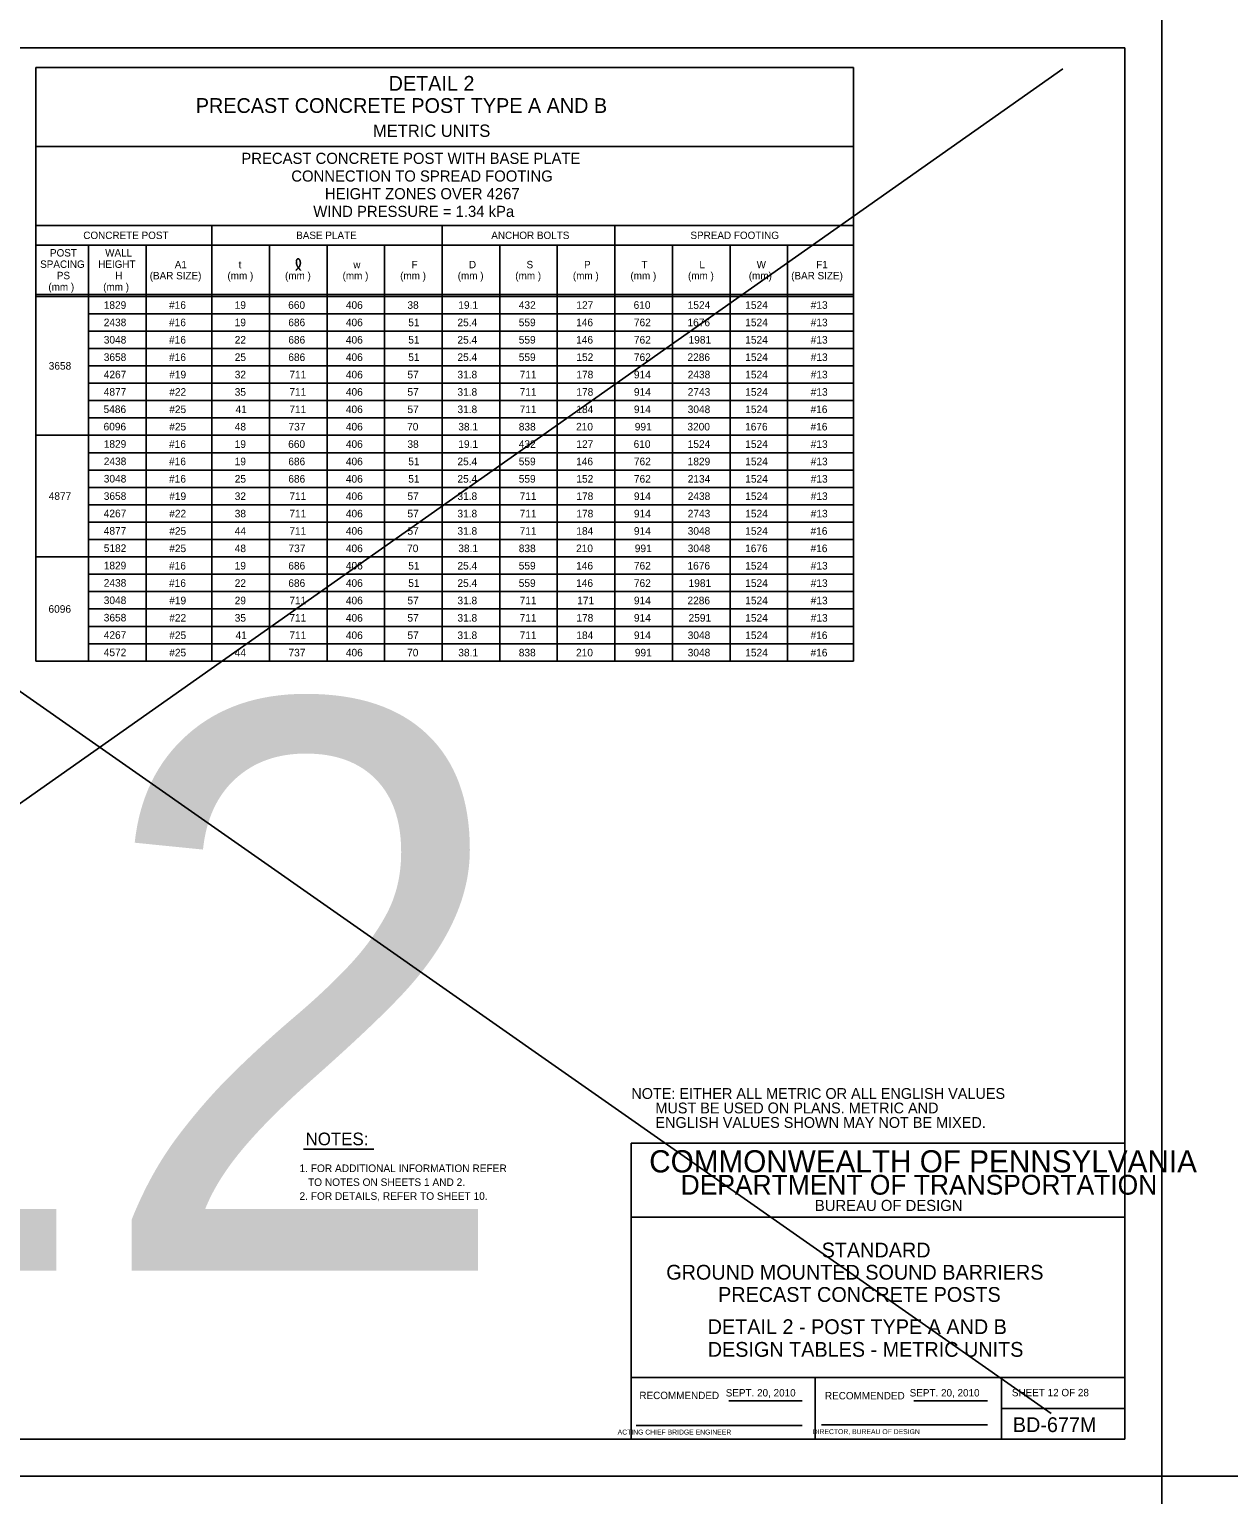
# Model space of a CAD drawing. Extents: x 3351 to 8430, y -3586 to 1457.
# Drawn here: x 5825 to 6311, y -1218 to -624 of the extents above; entities that cross this region are included whole.
import ezdxf

# ---------------------------------------------------------------- set-up
doc = ezdxf.new("R2010")
doc.units = 0
for name, color, linetype in [('1', 7, 'Continuous'), ('2', 7, 'Continuous'), ('PLT-BNDY', 7, 'Continuous')]:
    doc.layers.add(name, color=color, linetype=linetype)

msp = doc.modelspace()

# ---------------------------------------------------------------- linework, layer by layer
at = {"layer": '1'}
for p, q in [((6244.18, -639.77), (5471.21, -1184.55)), ((5828.01, -639.31), (5828.01, -879.9)), ((6159.34, -639.31), (5828.01, -639.31)), ((6159.34, -639.31), (6159.34, -879.9)), ((5466.41, -643.63), (6239.57, -1184.96)), ((6159.34, -671.31), (5828.01, -671.31)), ((5828.01, -703.31), (6159.34, -703.31)), ((5828.01, -703.31), (5896.01, -703.31)), ((5828.01, -703.31), (5896.01, -703.31)), ((5828.01, -703.31), (5896.01, -703.31)), ((5899.34, -703.31), (5899.34, -879.9)), ((5992.68, -703.31), (5992.68, -879.9)), ((6062.68, -703.31), (6062.68, -879.9)), ((5828.01, -711.31), (6159.34, -711.31)), ((5849.34, -879.9), (5849.34, -711.31)), ((5872.68, -711.31), (5872.68, -879.9)), ((5922.68, -711.31), (5922.68, -879.9)), ((5946.01, -711.31), (5946.01, -879.9)), ((5969.34, -711.31), (5969.34, -879.9)), ((6016.01, -711.31), (6016.01, -879.9)), ((6039.34, -711.31), (6039.34, -879.9)), ((6086.01, -711.31), (6086.01, -879.9)), ((6109.34, -711.31), (6109.34, -879.9)), ((6132.68, -711.31), (6132.68, -879.9)), ((5828.01, -731.31), (6159.34, -731.31)), ((5828.01, -732.06), (6159.34, -732.06)), ((5886, -735.58), (5886, -735.58)), ((5911.01, -735.58), (5911.01, -735.58)), ((5934.34, -735.58), (5934.34, -735.58)), ((5957.67, -735.58), (5957.67, -735.58)), ((5981.01, -735.58), (5981.01, -735.58)), ((6004.34, -735.58), (6004.34, -735.58)), ((6027.67, -735.58), (6027.67, -735.58)), ((6051.01, -735.58), (6051.01, -735.58)), ((6074.34, -735.58), (6074.34, -735.58)), ((6097.67, -735.58), (6097.67, -735.58)), ((6121.01, -735.58), (6121.01, -735.58)), ((6146, -735.58), (6146, -735.58)), ((5849.34, -739.1), (6159.34, -739.1)), ((5849.34, -746.14), (6159.34, -746.14)), ((5849.34, -753.18), (6159.34, -753.18)), ((5849.34, -760.22), (6159.34, -760.22)), ((5849.34, -767.26), (6159.34, -767.26)), ((5849.34, -774.3), (6159.34, -774.3)), ((5849.34, -781.34), (6159.34, -781.34)), ((5828.01, -788.38), (6159.34, -788.38)), ((5849.34, -795.42), (6159.34, -795.42)), ((5849.34, -802.46), (6159.34, -802.46)), ((5849.34, -809.5), (6159.34, -809.5)), ((5849.34, -816.54), (6159.34, -816.54)), ((5849.34, -823.58), (6159.34, -823.58)), ((5849.34, -830.62), (6159.34, -830.62)), ((5828.01, -837.66), (6159.34, -837.66)), ((5849.34, -844.7), (6159.34, -844.7)), ((5849.34, -851.74), (6159.34, -851.74)), ((5849.34, -858.78), (6159.34, -858.78)), ((5849.34, -865.82), (6159.34, -865.82)), ((5849.34, -872.86), (6159.34, -872.86)), ((5828.01, -879.9), (6159.34, -879.9)), ((5936.47, -1077.77), (5965.04, -1077.77))]:
    msp.add_line(p, q, dxfattribs=at)
msp.add_spline([(5933.4, -721.48), (5933.6, -721.31), (5933.73, -721.18), (5933.93, -720.98), (5934.09, -720.82), (5934.37, -720.61), (5934.56, -720.35), (5934.74, -720.16), (5934.86, -719.93), (5934.97, -719.68), (5935.05, -719.44), (5935.13, -719.21), (5935.16, -719.02), (5935.19, -718.77), (5935.2, -718.55), (5935.19, -718.3), (5935.14, -718.05), (5935.1, -717.81), (5935.04, -717.58), (5934.95, -717.35), (5934.88, -717.22), (5934.78, -717.12), (5934.68, -717.02), (5934.59, -716.94), (5934.48, -716.88), (5934.39, -716.85), (5934.22, -716.85), (5934.13, -716.88), (5933.98, -716.93), (5933.88, -717.01), (5933.82, -717.1), (5933.76, -717.22), (5933.69, -717.33), (5933.65, -717.47), (5933.62, -717.58), (5933.58, -717.82), (5933.56, -717.99), (5933.58, -718.18), (5933.58, -718.38), (5933.62, -718.66), (5933.64, -718.89), (5933.68, -719.06), (5933.75, -719.28), (5933.85, -719.5), (5933.94, -719.7), (5934.04, -719.9), (5934.16, -720.12), (5934.36, -720.3), (5934.48, -720.51), (5934.61, -720.67), (5934.72, -720.85), (5934.86, -721.02), (5935, -721.19), (5935.1, -721.3), (5935.22, -721.43), (5935.32, -721.6)], degree=3, dxfattribs=at)
at = {"layer": '2'}
for p, q in [((5483.34, -631.31), (6269.34, -631.31)), ((6269.34, -631.31), (6269.34, -1195.31)), ((6269.34, -1075.31), (6069.34, -1075.31)), ((6069.34, -1075.31), (6069.34, -1195.31)), ((6269.34, -1195.31), (6269.34, -1075.31)), ((6269.34, -1105.31), (6069.34, -1105.31)), ((6269.34, -1170.31), (6069.34, -1170.31)), ((6143.84, -1195.31), (6143.84, -1170.31)), ((6219.34, -1170.31), (6219.34, -1195.31)), ((6108.81, -1179.81), (6138.57, -1179.81)), ((6183.81, -1179.81), (6213.71, -1179.81)), ((6219.34, -1182.81), (6269.34, -1182.81)), ((6071.34, -1189.81), (6138.57, -1189.81)), ((6146.47, -1189.43), (6213.71, -1189.43)), ((6269.34, -1195.31), (5483.34, -1195.31)), ((6069.34, -1195.31), (6269.34, -1195.31))]:
    msp.add_line(p, q, dxfattribs=at)
at = {"layer": 'PLT-BNDY'}
for points in [[(5443.34, -616.31), (6284.34, -616.31), (6284.34, -1210.31), (5443.34, -1210.31)], [(6284.34, -616.31), (7125.34, -616.31), (7125.34, -1210.31), (6284.34, -1210.31)], [(5443.34, -1210.31), (6284.34, -1210.31), (6284.34, -1804.31), (5443.34, -1804.31)]]:
    msp.add_lwpolyline(points, close=True, dxfattribs=at)

# ---------------------------------------------------------------- texts
at = {"layer": '1'}
for s, height, p in [('DETAIL 2', 6, (5970.97, -648.71)), ('PRECAST CONCRETE POST TYPE A AND B', 6, (5892.81, -657.71)), ('METRIC UNITS', 5, (5964.64, -667.41)), ('PRECAST CONCRETE POST WITH BASE PLATE', 4.5, (5911.29, -678.36)), ('CONNECTION TO SPREAD FOOTING', 4.5, (5931.53, -685.53)), ('HEIGHT ZONES OVER 4267', 4.5, (5945.15, -692.69)), ('WIND PRESSURE = 1.34 kPa', 4.5, (5940.44, -699.86)), ('CONCRETE POST', 3, (5847.22, -708.81)), ('BASE PLATE', 3, (5933.51, -708.81)), ('ANCHOR BOLTS', 3, (6012.58, -708.81)), ('SPREAD FOOTING', 3, (6093.3, -708.81)), ('SPACING', 3, (5829.74, -720.51)), ('POST', 3, (5833.73, -715.91)), ('HEIGHT', 3, (5853.26, -720.51)), ('WALL', 3, (5856.09, -715.91)), ('A1', 3, (5884.3, -720.67)), ('t', 3, (5910.17, -720.67)), ('w', 3, (5956.66, -720.67)), ('F', 3, (5980.26, -720.67)), ('D', 3, (6003.54, -720.67)), ('S', 3, (6026.88, -720.67)), ('P', 3, (6050.2, -720.67)), ('T', 3, (6073.49, -720.67)), ('L', 3, (6096.94, -720.67)), ('W', 3, (6120.14, -720.67)), ('F1', 3, (6144.3, -720.67)), ('PS', 3, (5836.5, -725.11)), ('H', 3, (5860.14, -725.11)), ('(BAR SIZE)', 3, (5874.14, -725.17)), ('(mm )', 3, (5905.65, -725.17)), ('(mm )', 3, (5928.98, -725.17)), ('(mm )', 3, (5952.31, -725.17)), ('(mm )', 3, (5975.65, -725.17)), ('(mm )', 3, (5998.98, -725.17)), ('(mm )', 3, (6022.31, -725.17)), ('(mm )', 3, (6045.65, -725.17)), ('(mm )', 3, (6068.98, -725.17)), ('(mm )', 3, (6092.31, -725.17)), ('(mm)', 3, (6116.95, -725.17)), ('(BAR SIZE)', 3, (6134.14, -725.17)), ('(mm )', 3, (5833.06, -729.71)), ('(mm )', 3, (5855.29, -729.71)), ('1829', 3.07, (5855.51, -737.11)), ('#16', 3.07, (5881.98, -737.11)), ('19', 3.07, (5908.59, -737.11)), ('660', 3.07, (5930.27, -737.11)), ('406', 3.07, (5953.65, -737.11)), ('38', 3.07, (5978.6, -737.11)), ('19.1', 3.07, (5999.22, -737.11)), ('432', 3.07, (6023.73, -737.11)), ('127', 3.07, (6047.07, -737.11)), ('610', 3.07, (6070.27, -737.11)), ('1524', 3.07, (6092.2, -737.11)), ('1524', 3.07, (6115.53, -737.11)), ('#13', 3.07, (6142.06, -737.11)), ('2438', 3.07, (5855.52, -744.15)), ('#16', 3.07, (5881.98, -744.16)), ('19', 3.07, (5908.59, -744.16)), ('686', 3.07, (5930.32, -744.16)), ('406', 3.07, (5953.65, -744.16)), ('51', 3.07, (5978.95, -744.16)), ('25.4', 3.07, (5998.87, -744.16)), ('559', 3.07, (6023.72, -744.16)), ('146', 3.07, (6046.98, -744.16)), ('762', 3.07, (6070.4, -744.16)), ('1676', 3.07, (6092.11, -744.16)), ('1524', 3.07, (6115.53, -744.16)), ('#13', 3.07, (6142.06, -744.16)), ('3048', 3.07, (5855.52, -751.19)), ('#16', 3.07, (5881.98, -751.2)), ('22', 3.07, (5908.6, -751.2)), ('686', 3.07, (5930.32, -751.2)), ('406', 3.07, (5953.65, -751.2)), ('51', 3.07, (5978.95, -751.2)), ('25.4', 3.07, (5998.87, -751.2)), ('559', 3.07, (6023.72, -751.2)), ('146', 3.07, (6046.98, -751.2)), ('762', 3.07, (6070.4, -751.2)), ('1981', 3.07, (6092.55, -751.2)), ('1524', 3.07, (6115.53, -751.2)), ('#13', 3.07, (6142.06, -751.2)), ('3658', 3.07, (5833.2, -761.75)), ('3658', 3.07, (5855.52, -758.23)), ('#16', 3.07, (5881.98, -758.25)), ('25', 3.07, (5908.6, -758.25)), ('686', 3.07, (5930.32, -758.25)), ('406', 3.07, (5953.65, -758.25)), ('51', 3.07, (5978.95, -758.25)), ('25.4', 3.07, (5998.87, -758.25)), ('559', 3.07, (6023.72, -758.25)), ('152', 3.07, (6047.07, -758.25)), ('762', 3.07, (6070.4, -758.25)), ('2286', 3.07, (6092.11, -758.25)), ('1524', 3.07, (6115.53, -758.25)), ('#13', 3.07, (6142.06, -758.25)), ('4267', 3.07, (5855.52, -765.27)), ('#19', 3.07, (5882.05, -765.29)), ('32', 3.07, (5908.6, -765.29)), ('711', 3.07, (5930.75, -765.29)), ('406', 3.07, (5953.65, -765.29)), ('57', 3.07, (5978.6, -765.29)), ('31.8', 3.07, (5998.87, -765.29)), ('711', 3.07, (6024.09, -765.29)), ('178', 3.07, (6047.07, -765.29)), ('914', 3.07, (6070.4, -765.29)), ('2438', 3.07, (6092.2, -765.29)), ('1524', 3.07, (6115.53, -765.29)), ('#13', 3.07, (6142.06, -765.29)), ('4877', 3.07, (5855.52, -772.31)), ('#22', 3.07, (5882.06, -772.34)), ('35', 3.07, (5908.6, -772.34)), ('711', 3.07, (5930.75, -772.34)), ('406', 3.07, (5953.65, -772.34)), ('57', 3.07, (5978.6, -772.34)), ('31.8', 3.07, (5998.87, -772.34)), ('711', 3.07, (6024.09, -772.34)), ('178', 3.07, (6047.07, -772.34)), ('914', 3.07, (6070.4, -772.34)), ('2743', 3.07, (6092.2, -772.34)), ('1524', 3.07, (6115.53, -772.34)), ('#13', 3.07, (6142.06, -772.34)), ('5486', 3.07, (5855.44, -779.35)), ('#25', 3.07, (5882.06, -779.38)), ('41', 3.07, (5908.95, -779.38)), ('711', 3.07, (5930.75, -779.38)), ('406', 3.07, (5953.65, -779.38)), ('57', 3.07, (5978.6, -779.38)), ('31.8', 3.07, (5998.87, -779.38)), ('711', 3.07, (6024.09, -779.38)), ('184', 3.07, (6047.07, -779.38)), ('914', 3.07, (6070.4, -779.38)), ('3048', 3.07, (6092.2, -779.38)), ('1524', 3.07, (6115.53, -779.38)), ('#16', 3.07, (6141.98, -779.38)), ('6096', 3.07, (5855.44, -786.39)), ('#25', 3.07, (5882.06, -786.42)), ('48', 3.07, (5908.6, -786.42)), ('737', 3.07, (5930.4, -786.42)), ('406', 3.07, (5953.65, -786.42)), ('70', 3.07, (5978.47, -786.42)), ('38.1', 3.07, (5999.22, -786.42)), ('838', 3.07, (6023.73, -786.42)), ('210', 3.07, (6046.94, -786.42)), ('991', 3.07, (6070.75, -786.42)), ('3200', 3.07, (6092.07, -786.42)), ('1676', 3.07, (6115.45, -786.42)), ('#16', 3.07, (6141.98, -786.42)), ('1829', 3.07, (5855.51, -793.43)), ('#16', 3.07, (5881.98, -793.47)), ('19', 3.07, (5908.59, -793.47)), ('660', 3.07, (5930.27, -793.47)), ('406', 3.07, (5953.65, -793.47)), ('38', 3.07, (5978.6, -793.47)), ('19.1', 3.07, (5999.22, -793.47)), ('432', 3.07, (6023.73, -793.47)), ('127', 3.07, (6047.07, -793.47)), ('610', 3.07, (6070.27, -793.47)), ('1524', 3.07, (6092.2, -793.47)), ('1524', 3.07, (6115.53, -793.47)), ('#13', 3.07, (6142.06, -793.47)), ('2438', 3.07, (5855.52, -800.47)), ('#16', 3.07, (5881.98, -800.51)), ('19', 3.07, (5908.59, -800.51)), ('686', 3.07, (5930.32, -800.51)), ('406', 3.07, (5953.65, -800.51)), ('51', 3.07, (5978.95, -800.51)), ('25.4', 3.07, (5998.87, -800.51)), ('559', 3.07, (6023.72, -800.51)), ('146', 3.07, (6046.98, -800.51)), ('762', 3.07, (6070.4, -800.51)), ('1829', 3.07, (6092.19, -800.51)), ('1524', 3.07, (6115.53, -800.51)), ('#13', 3.07, (6142.06, -800.51)), ('3048', 3.07, (5855.52, -807.51)), ('#16', 3.07, (5881.98, -807.56)), ('25', 3.07, (5908.6, -807.56)), ('686', 3.07, (5930.32, -807.56)), ('406', 3.07, (5953.65, -807.56)), ('51', 3.07, (5978.95, -807.56)), ('25.4', 3.07, (5998.87, -807.56)), ('559', 3.07, (6023.72, -807.56)), ('152', 3.07, (6047.07, -807.56)), ('762', 3.07, (6070.4, -807.56)), ('2134', 3.07, (6092.2, -807.56)), ('1524', 3.07, (6115.53, -807.56)), ('#13', 3.07, (6142.06, -807.56)), ('4877', 3.07, (5833.2, -814.55)), ('3658', 3.07, (5855.52, -814.55)), ('#19', 3.07, (5882.05, -814.6)), ('32', 3.07, (5908.6, -814.6)), ('711', 3.07, (5930.75, -814.6)), ('406', 3.07, (5953.65, -814.6)), ('57', 3.07, (5978.6, -814.6)), ('31.8', 3.07, (5998.87, -814.6)), ('711', 3.07, (6024.09, -814.6)), ('178', 3.07, (6047.07, -814.6)), ('914', 3.07, (6070.4, -814.6)), ('2438', 3.07, (6092.2, -814.6)), ('1524', 3.07, (6115.53, -814.6)), ('#13', 3.07, (6142.06, -814.6)), ('4267', 3.07, (5855.52, -821.59)), ('#22', 3.07, (5882.06, -821.65)), ('38', 3.07, (5908.6, -821.65)), ('711', 3.07, (5930.75, -821.65)), ('406', 3.07, (5953.65, -821.65)), ('57', 3.07, (5978.6, -821.65)), ('31.8', 3.07, (5998.87, -821.65)), ('711', 3.07, (6024.09, -821.65)), ('178', 3.07, (6047.07, -821.65)), ('914', 3.07, (6070.4, -821.65)), ('2743', 3.07, (6092.2, -821.65)), ('1524', 3.07, (6115.53, -821.65)), ('#13', 3.07, (6142.06, -821.65)), ('4877', 3.07, (5855.52, -828.63)), ('#25', 3.07, (5882.06, -828.69)), ('44', 3.07, (5908.6, -828.69)), ('711', 3.07, (5930.75, -828.69)), ('406', 3.07, (5953.65, -828.69)), ('57', 3.07, (5978.6, -828.69)), ('31.8', 3.07, (5998.87, -828.69)), ('711', 3.07, (6024.09, -828.69)), ('184', 3.07, (6047.07, -828.69)), ('914', 3.07, (6070.4, -828.69)), ('3048', 3.07, (6092.2, -828.69)), ('1524', 3.07, (6115.53, -828.69)), ('#16', 3.07, (6141.98, -828.69)), ('5182', 3.07, (5855.52, -835.67)), ('#25', 3.07, (5882.06, -835.74)), ('48', 3.07, (5908.6, -835.74)), ('737', 3.07, (5930.4, -835.74)), ('406', 3.07, (5953.65, -835.74)), ('70', 3.07, (5978.47, -835.74)), ('38.1', 3.07, (5999.22, -835.74)), ('838', 3.07, (6023.73, -835.74)), ('210', 3.07, (6046.94, -835.74)), ('991', 3.07, (6070.75, -835.74)), ('3048', 3.07, (6092.2, -835.74)), ('1676', 3.07, (6115.45, -835.74)), ('#16', 3.07, (6141.98, -835.74)), ('1829', 3.07, (5855.51, -842.71)), ('#16', 3.07, (5881.98, -842.78)), ('19', 3.07, (5908.59, -842.78)), ('686', 3.07, (5930.32, -842.78)), ('406', 3.07, (5953.65, -842.78)), ('51', 3.07, (5978.95, -842.78)), ('25.4', 3.07, (5998.87, -842.78)), ('559', 3.07, (6023.72, -842.78)), ('146', 3.07, (6046.98, -842.78)), ('762', 3.07, (6070.4, -842.78)), ('1676', 3.07, (6092.11, -842.78)), ('1524', 3.07, (6115.53, -842.78)), ('#13', 3.07, (6142.06, -842.78)), ('2438', 3.07, (5855.52, -849.75)), ('#16', 3.07, (5881.98, -849.82)), ('22', 3.07, (5908.6, -849.82)), ('686', 3.07, (5930.32, -849.82)), ('406', 3.07, (5953.65, -849.82)), ('51', 3.07, (5978.95, -849.82)), ('25.4', 3.07, (5998.87, -849.82)), ('559', 3.07, (6023.72, -849.82)), ('146', 3.07, (6046.98, -849.82)), ('762', 3.07, (6070.4, -849.83)), ('1981', 3.07, (6092.55, -849.83)), ('1524', 3.07, (6115.53, -849.83)), ('#13', 3.07, (6142.06, -849.82)), ('3048', 3.07, (5855.52, -856.79)), ('#19', 3.07, (5882.05, -856.87)), ('29', 3.07, (5908.59, -856.87)), ('711', 3.07, (5930.75, -856.87)), ('406', 3.07, (5953.65, -856.87)), ('57', 3.07, (5978.6, -856.87)), ('31.8', 3.07, (5998.87, -856.87)), ('711', 3.07, (6024.09, -856.87)), ('171', 3.07, (6047.42, -856.87)), ('914', 3.07, (6070.4, -856.87)), ('2286', 3.07, (6092.11, -856.87)), ('1524', 3.07, (6115.53, -856.87)), ('#13', 3.07, (6142.06, -856.87)), ('6096', 3.07, (5833.12, -860.31)), ('3658', 3.07, (5855.52, -863.83)), ('#22', 3.07, (5882.06, -863.91)), ('35', 3.07, (5908.6, -863.91)), ('711', 3.07, (5930.75, -863.91)), ('406', 3.07, (5953.65, -863.91)), ('57', 3.07, (5978.6, -863.91)), ('31.8', 3.07, (5998.87, -863.91)), ('711', 3.07, (6024.09, -863.91)), ('178', 3.07, (6047.07, -863.91)), ('914', 3.07, (6070.4, -863.91)), ('2591', 3.07, (6092.55, -863.91)), ('1524', 3.07, (6115.53, -863.91)), ('#13', 3.07, (6142.06, -863.91)), ('4267', 3.07, (5855.52, -870.87)), ('#25', 3.07, (5882.06, -870.96)), ('41', 3.07, (5908.95, -870.96)), ('711', 3.07, (5930.75, -870.96)), ('406', 3.07, (5953.65, -870.96)), ('57', 3.07, (5978.6, -870.96)), ('31.8', 3.07, (5998.87, -870.96)), ('711', 3.07, (6024.09, -870.96)), ('184', 3.07, (6047.07, -870.96)), ('914', 3.07, (6070.4, -870.96)), ('3048', 3.07, (6092.2, -870.96)), ('1524', 3.07, (6115.53, -870.96)), ('#16', 3.07, (6141.98, -870.96)), ('4572', 3.07, (5855.52, -877.91)), ('#25', 3.07, (5882.06, -878)), ('44', 3.07, (5908.6, -878)), ('737', 3.07, (5930.4, -878)), ('406', 3.07, (5953.65, -878)), ('70', 3.07, (5978.47, -878)), ('38.1', 3.07, (5999.22, -878)), ('838', 3.07, (6023.73, -878)), ('210', 3.07, (6046.94, -878)), ('991', 3.07, (6070.75, -878)), ('3048', 3.07, (6092.2, -878)), ('1524', 3.07, (6115.53, -878)), ('#16', 3.07, (6141.98, -878)), ('12', 230.4, (5680, -1127.02)), ('NOTES:', 5.117, (5937.31, -1076.15)), ('1. FOR ADDITIONAL INFORMATION REFER', 3.072, (5934.86, -1087.03)), ('   TO NOTES ON SHEETS 1 AND 2.', 3.072, (5934.86, -1092.66)), ('2. FOR DETAILS, REFER TO SHEET 10.', 3.072, (5934.86, -1098.29)), ('STANDARD', 6, (6146.48, -1121.64)), ('GROUND MOUNTED SOUND BARRIERS', 6, (6083.5, -1130.64)), ('PRECAST CONCRETE POSTS', 6, (6104.5, -1139.64)), ('DETAIL 2 - POST TYPE A AND B', 6, (6100.29, -1152.71)), ('DESIGN TABLES - METRIC UNITS', 6, (6100.31, -1161.91)), ('SHEET 12 OF 28', 3, (6223.59, -1177.92)), ('BD-677M', 6, (6223.97, -1192.43))]:
    msp.add_text(s, height=height, dxfattribs=at).set_placement(p)
at = {"layer": '2'}
for s, height, p in [('NOTE: EITHER ALL METRIC OR ALL ENGLISH VALUES', 4.375, (6069.34, -1057.37)), ('      MUST BE USED ON PLANS. METRIC AND', 4.375, (6069.34, -1063.24)), ('      ENGLISH VALUES SHOWN MAY NOT BE MIXED.', 4.375, (6069.34, -1069.12)), ('COMMONWEALTH OF PENNSYLVANIA', 9, (6076.59, -1087.18)), ('DEPARTMENT OF TRANSPORTATION', 8.0002, (6089.34, -1096.18)), ('BUREAU OF DESIGN', 4.5, (6143.72, -1102.81)), ('SEPT. 20, 2010', 3, (6107.61, -1178)), ('       ACTING CHIEF BRIDGE ENGINEER', 2.0002, (6058.43, -1193.43))]:
    msp.add_text(s, height=height, dxfattribs=at).set_placement(p)
for s, height, p in [('RECOMMENDED', 3, (6072.61, -1179.06)), ('SEPT. 20, 2010', 3, (6182.16, -1178)), ('RECOMMENDED', 3, (6147.83, -1179.18)), ('   DIRECTOR, BUREAU OF DESIGN', 2.0002, (6140.54, -1193.25))]:
    msp.add_text(s, height=height, rotation=360, dxfattribs=at).set_placement(p)

doc.saveas('drawing.dxf')
